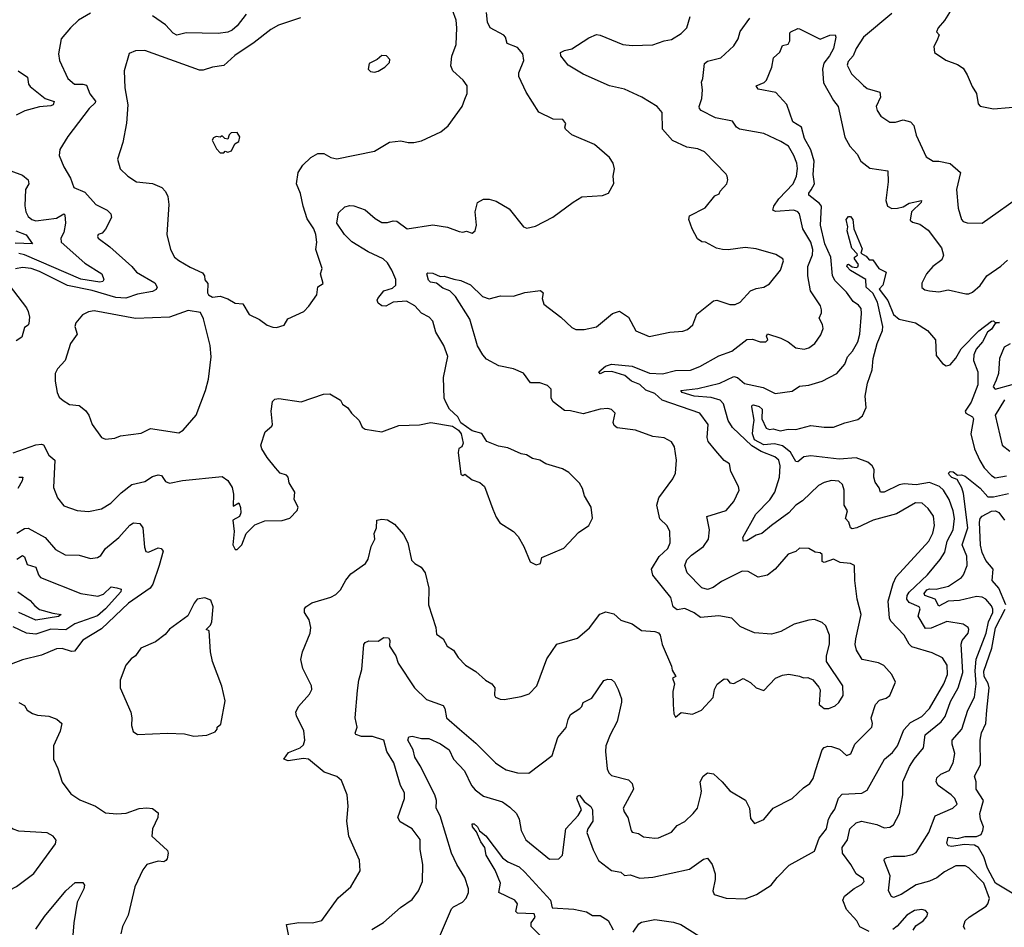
# Model space of a CAD drawing. Extents: x 1245432 to 1420865, y 606325 to 671314.
# Tile 271 of 382: x 1363590 to 1368823, y 641081 to 645908. Entities that reach past the tile are written whole.
import ezdxf

# ---------------------------------------------------------------- set-up
doc = ezdxf.new("R2010")
doc.units = 0

msp = doc.modelspace()

# ---------------------------------------------------------------- linework, layer by layer
at = {"layer": '0CON20XD'}
for points in [[(1368885, 646552.9), (1368817.8, 646415), (1368814, 646335), (1368740.6, 646225), (1368666.7, 646083.3), (1368628.1, 646031.9), (1368531.9, 645945), (1368506.2, 645903.8), (1368472, 645865), (1368463.3, 645843.3), (1368476.4, 645826.4), (1368465.4, 645794.6), (1368449.4, 645765), (1368452.9, 645732.9), (1368512.3, 645692.3), (1368575, 645668.8), (1368605, 645650), (1368626.2, 645615), (1368651.7, 645551.7), (1368676.2, 645515), (1368685, 645460), (1368695, 645446.7), (1368765, 645433.8), (1368931.7, 645448.3)], [(1365082.5, 645917.5), (1364965, 645877.8), (1364925, 645855.6), (1364835, 645785.6), (1364732.7, 645717.3), (1364675, 645663.1), (1364615, 645655.6), (1364565, 645638.6), (1364545, 645639.4), (1364255, 645743.8), (1364205, 645741.2), (1364171.7, 645728.3), (1364145.7, 645635), (1364148.9, 645545), (1364164.5, 645454.5), (1364157.7, 645357.7), (1364137.1, 645255), (1364108.8, 645165), (1364124, 645115), (1364164.5, 645074.5), (1364211.2, 645045), (1364295, 645035.8), (1364345, 645014.2), (1364365, 644993.8), (1364377.6, 644967.6), (1364381.4, 644925), (1364371.1, 644765), (1364391.1, 644685), (1364412.9, 644645), (1364435, 644626.9), (1364495, 644590.5), (1364561.9, 644561.9), (1364572, 644545), (1364574.2, 644524.2), (1364590, 644505), (1364587.5, 644455), (1364593.6, 644443.6), (1364615, 644432.5), (1364655, 644436.7), (1364695, 644423.3), (1364735, 644400), (1364775, 644396.7), (1364809.7, 644339.7), (1364863.6, 644313.6), (1364905, 644282), (1364935, 644272), (1364955, 644270), (1364995, 644283.3), (1365015, 644316.2), (1365100, 644355), (1365125.7, 644384.3), (1365168.8, 644445), (1365173.9, 644486.1), (1365202.5, 644505), (1365188.8, 644555), (1365196.7, 644585), (1365164.2, 644685), (1365169.5, 644725), (1365162.9, 644765), (1365152.7, 644795), (1365118.4, 644848.4), (1365096.5, 644915), (1365083, 644983), (1365060.9, 645035), (1365069.4, 645095), (1365095, 645133.8), (1365136.7, 645175), (1365175, 645196.7), (1365206.4, 645196.4), (1365244.2, 645174.2), (1365275, 645166.7), (1365475, 645208.8), (1365555, 645256), (1365615, 645263.8), (1365655, 645253.8), (1365685, 645253.8), (1365725, 645263.8), (1365828.9, 645311.1), (1365867.6, 645342.4), (1365942, 645445), (1365955.7, 645485), (1365968.1, 645515), (1365968, 645555), (1365946.6, 645586.6), (1365892.5, 645635), (1365882.1, 645662.1), (1365886.7, 645713.3), (1365908.8, 645775), (1365913.6, 645865), (1365909.1, 645905), (1365871.1, 646011.1)], [(1363555, 643604.5), (1363675, 643646.6), (1363705, 643650.7), (1363716.1, 643646.1), (1363745, 643591.2), (1363775.8, 643565.8), (1363769.1, 643419.1), (1363790.6, 643365), (1363825, 643322.9), (1363895, 643296.9), (1363955, 643292.2), (1364025, 643305.7), (1364074.6, 643335.4), (1364129.4, 643390.6), (1364185, 643435.5), (1364255, 643450.6), (1364295, 643477.8), (1364325, 643486.9), (1364342.5, 643482.5), (1364365, 643452.2), (1364385, 643443.3), (1364455, 643456.4), (1364665, 643477.5), (1364695, 643457.5), (1364718.8, 643418.8), (1364726.1, 643383.9), (1364725, 643320), (1364755, 643337.5), (1364764, 643314), (1364765.6, 643285), (1364758, 643265), (1364723.3, 643245), (1364730, 643185), (1364723.3, 643115), (1364735, 643090), (1364745, 643090), (1364770, 643115), (1364794.2, 643175.8), (1364839.5, 643220.5), (1364893, 643243), (1364985, 643243.8), (1365025, 643256.7), (1365063.6, 643296.4), (1365070, 643315), (1365048.8, 643355), (1365052, 643395), (1365022.5, 643445), (1365016.7, 643475), (1365007.5, 643485), (1364973.3, 643495), (1364950, 643525), (1364905, 643578.8), (1364875.8, 643625), (1364870.8, 643645), (1364893.8, 643715), (1364930, 643745), (1364933.3, 643755), (1364925.8, 643825), (1364932.5, 643877.5), (1364945, 643888.8), (1364967.1, 643892.9), (1365085, 643874.3), (1365205, 643916), (1365238.3, 643918.3), (1365294, 643884), (1365305, 643863.3), (1365333.9, 643843.9), (1365354.1, 643814.1), (1365393.3, 643775), (1365410.7, 643740.7), (1365425, 643730), (1365515, 643716.2), (1365605, 643749.4), (1365715, 643752), (1365775, 643766), (1365890, 643745), (1365922.5, 643725), (1365936.7, 643705), (1365946.7, 643655), (1365940, 643635), (1365923, 643627), (1365920, 643605), (1365935, 643490), (1365945, 643482.5), (1365955, 643490), (1365995, 643460), (1366035, 643446.7), (1366060, 643425), (1366103.8, 643305), (1366121.4, 643261.4), (1366141.7, 643231.7), (1366213.8, 643185), (1366238.3, 643158.3), (1366270, 643105), (1366302.5, 643025), (1366335, 643008.8), (1366357.5, 643015), (1366365, 643047.5), (1366482.3, 643097.7), (1366560.5, 643179.5), (1366615, 643217.5), (1366633.6, 643256.4), (1366626.7, 643315), (1366591.2, 643375), (1366581.2, 643415), (1366565, 643443.3), (1366509.1, 643499.1), (1366475, 643519.2), (1366386.7, 643545), (1366355, 643564.2), (1366315, 643574.3), (1366283, 643593), (1366255, 643598.8), (1366185, 643631.2), (1366135, 643640), (1366072.5, 643665), (1366046.1, 643706.1), (1365995, 643721.2), (1365935, 643763.3), (1365919.2, 643795), (1365875, 643836.2), (1365855, 643873.8), (1365845.7, 643895), (1365843.1, 644005), (1365865.8, 644115.8), (1365844.2, 644175), (1365801.2, 644245), (1365785.7, 644305), (1365765.6, 644325), (1365726, 644346), (1365690.6, 644385), (1365645, 644411.1), (1365575, 644404.8), (1365535, 644383.2), (1365515, 644386.5), (1365495, 644400.2), (1365490, 644415), (1365493.5, 644425), (1365525.4, 644464.6), (1365571.1, 644478.9), (1365589.6, 644495), (1365588.8, 644525), (1365568.2, 644575), (1365544.4, 644615), (1365521.9, 644635), (1365442.6, 644672.6), (1365355, 644725.5), (1365316.7, 644765), (1365276, 644825), (1365285, 644880), (1365318.6, 644911.4), (1365345, 644918.6), (1365365, 644917.5), (1365425, 644896.9), (1365479.3, 644849.3), (1365515, 644828.9), (1365545, 644829.4), (1365575, 644838.6), (1365595, 644835.8), (1365650, 644795), (1365785, 644815.8), (1365863.7, 644803.7), (1365925, 644781.2), (1365945, 644777.5), (1365965, 644783.3), (1365995, 644772), (1366010, 644785), (1366018, 644815), (1366011.4, 644885), (1366023.3, 644935), (1366055, 644952.5), (1366085, 644953.8), (1366123, 644943), (1366191.5, 644901.5), (1366266.7, 644805), (1366285, 644799.2), (1366331.3, 644808.7), (1366423.6, 644856.4), (1366532.1, 644937.9), (1366577.5, 644965), (1366687.7, 644972.3), (1366720, 644985), (1366747, 645037), (1366743.8, 645075), (1366751.2, 645115), (1366744.1, 645144.1), (1366724.2, 645174.2), (1366645, 645244), (1366524.4, 645295), (1366491.2, 645325), (1366487.5, 645335), (1366493.3, 645355), (1366476.9, 645376.9), (1366425, 645379.1), (1366348.7, 645415), (1366281.5, 645521.5), (1366242, 645605), (1366242.5, 645625), (1366269.3, 645690.7), (1366263.8, 645725), (1366235, 645759.4), (1366180.7, 645780.7), (1366171.4, 645815), (1366162.5, 645825), (1366091.1, 645865), (1366075.5, 645895), (1366071.1, 645945)], [(1363965, 645942.3), (1363902.9, 645905), (1363859.4, 645865), (1363809.2, 645805), (1363796, 645725), (1363800.7, 645690.7), (1363845, 645594), (1363881.2, 645565), (1363925, 645565.4), (1363945, 645558.8), (1363962.9, 645512.9), (1363992.1, 645475), (1363990, 645465), (1363959.2, 645435), (1363844.6, 645285.4), (1363803, 645217), (1363798.8, 645185), (1363823.8, 645125), (1363859.2, 645065), (1363876.9, 645015), (1363935, 644990), (1363993.8, 644925), (1364053.7, 644893.7), (1364074.4, 644875), (1364077.3, 644855), (1364046.5, 644793.5), (1364027.3, 644772.7), (1364007.5, 644765), (1364003.3, 644755), (1364007.5, 644745), (1364069.4, 644699.4), (1364185, 644594), (1364210, 644565), (1364307.6, 644507.6), (1364319.5, 644485), (1364315, 644473.1), (1364295, 644461.5), (1364215, 644448), (1364154, 644426), (1364100.5, 644430.5), (1363975, 644468), (1363843.6, 644493.6), (1363695, 644568.4), (1363650, 644585), (1363605, 644590), (1363566.7, 644583.3)], [(1364792.6, 645937.4), (1364744.8, 645875), (1364719, 645851), (1364695, 645840.7), (1364645, 645833.2), (1364475, 645837.1), (1364425, 645825.4), (1364405, 645836.2), (1364365, 645880.9), (1364295, 645928.6)], [(1366748.8, 643748.8), (1366744.7, 643765), (1366755.6, 643815), (1366735, 643834.2), (1366715, 643838.9), (1366675, 643835.4), (1366585, 643810.8), (1366516.9, 643826.9), (1366485, 643828.2), (1366424.5, 643875), (1366414.4, 643895), (1366415, 643942.5), (1366395, 643961.4), (1366355, 643975.4), (1366305, 643975.6), (1366268.3, 644028.3), (1366215, 644050), (1366137, 644067), (1366071.7, 644101.7), (1366050.5, 644125), (1366023, 644173), (1365982.9, 644315), (1365905.5, 644435), (1365876.7, 644465), (1365839.2, 644479.2), (1365805.7, 644505.7), (1365772.4, 644512.4), (1365761.8, 644521.8), (1365753.8, 644556.2), (1365759.3, 644560.7), (1365785, 644559.2), (1365825, 644541.5), (1365845, 644542.9), (1365896.7, 644526.7), (1365935, 644520.6), (1365985, 644498.1), (1366050, 644435), (1366085, 644423.5), (1366145, 644439.1), (1366215, 644437.9), (1366275, 644456.7), (1366357, 644467), (1366372.5, 644455), (1366366, 644425), (1366376, 644395), (1366466.7, 644325), (1366525, 644270), (1366545, 644260), (1366590.7, 644259.3), (1366655, 644273.8), (1366740, 644345), (1366777, 644357), (1366825, 644326.2), (1366865, 644252.5), (1366935, 644222.5), (1367045, 644245.8), (1367115, 644251.4), (1367139.3, 644260.7), (1367167.1, 644285), (1367188.1, 644341.9), (1367278, 644412), (1367295, 644415.6), (1367365, 644392.1), (1367392.5, 644392.5), (1367418.8, 644405), (1367475, 644465.6), (1367505, 644478.5), (1367545, 644485.7), (1367575, 644502.5), (1367633.1, 644575), (1367650, 644625), (1367645.6, 644635.6), (1367608.7, 644658.7), (1367505, 644688.9), (1367446.4, 644696.4), (1367355, 644682.9), (1367325, 644684.6), (1367293.1, 644693.1), (1367235, 644724), (1367215, 644726), (1367192.7, 644742.7), (1367163.3, 644795), (1367146.7, 644845), (1367150, 644865), (1367232.6, 644907.4), (1367285, 644970), (1367308.3, 644981.7), (1367312.5, 644995), (1367347.5, 645035), (1367353.3, 645055), (1367350, 645075), (1367345, 645086.7), (1367228.8, 645205), (1367195, 645220.6), (1367135, 645229.5), (1367060, 645265), (1367005.8, 645325), (1367004.1, 645414.1), (1366978.8, 645445), (1366896.9, 645495), (1366805, 645538), (1366725, 645556.5), (1366585, 645616.9), (1366505.4, 645665.4), (1366466.2, 645715), (1366465, 645732.5), (1366485, 645744.2), (1366525, 645752.7), (1366615, 645810.9), (1366655, 645828.5), (1366675, 645825.5), (1366795, 645775.5), (1366845, 645769.5), (1366955, 645774.5), (1367014.6, 645795.4), (1367055, 645801.9), (1367106.1, 645833.9), (1367135.7, 645865), (1367154.2, 645925)], [(1366825, 641864.3), (1366845.6, 641845), (1366852.2, 641815), (1366797.1, 641715), (1366802.5, 641695), (1366822, 641665), (1366839.2, 641595), (1366845.7, 641585.7), (1366878.9, 641578.9), (1366905, 641561.4), (1366965, 641554.3), (1366985, 641556.9), (1367055, 641586.7), (1367085, 641622), (1367125, 641642.5), (1367170, 641685), (1367192.5, 641715), (1367209.4, 641785), (1367212.9, 641805), (1367206.9, 641855), (1367222.5, 641885), (1367245, 641902), (1367276.8, 641896.8), (1367324, 641855), (1367365, 641806.9), (1367446.7, 641756.7), (1367468.6, 641715), (1367475, 641660), (1367495, 641632.5), (1367545, 641653.8), (1367595, 641713.5), (1367696, 641765), (1367755, 641822), (1367788.8, 641845), (1367807.8, 641872.2), (1367819.5, 641915), (1367854.4, 642025), (1367865, 642036.9), (1367885, 642043.3), (1367905, 642041.5), (1367947.6, 642027.6), (1367984.5, 641994.5), (1368007.4, 642002.6), (1368029.5, 642055), (1368118.5, 642145), (1368122.5, 642165), (1368116.4, 642195), (1368138.1, 642265), (1368160.6, 642289.4), (1368195, 642298.6), (1368215, 642314.2), (1368244.4, 642385), (1368225.6, 642425), (1368183.4, 642473.4), (1368155, 642486.8), (1368068, 642505), (1368037.9, 642555), (1368031.3, 642585), (1368033.3, 642615), (1368063.1, 642745), (1368041.5, 642825), (1368028.9, 642925), (1368027.5, 643005), (1368005, 643016), (1367950.3, 643020.3), (1367915, 643037.8), (1367865, 643020.5), (1367855.6, 643025.6), (1367855, 643040), (1367855, 643063.3), (1367845, 643072.5), (1367817.5, 643075), (1367785, 643095.8), (1367735, 643096.2), (1367715, 643080), (1367674.6, 643065.4), (1367605, 642985.6), (1367565, 642952.5), (1367515, 642941.9), (1367462.3, 642972.3), (1367430, 642975), (1367320.6, 642919.4), (1367275, 642886.9), (1367245, 642877.1), (1367215, 642886.7), (1367137.8, 642965), (1367124.6, 643004.6), (1367136.2, 643035), (1367160.3, 643059.7), (1367225, 643105.4), (1367250.8, 643145), (1367256.4, 643195), (1367242, 643265), (1367345, 643297.8), (1367385.6, 643344.4), (1367413.8, 643405), (1367410.8, 643425), (1367368.8, 643505), (1367362.5, 643545), (1367335, 643563.8), (1367290, 643615), (1367249.6, 643665), (1367244.5, 643685), (1367248.5, 643755), (1367205, 643814.3), (1367005, 643884.7), (1366965, 643919.2), (1366917.7, 643937.7), (1366885, 643968.1), (1366842, 643985), (1366805.6, 644015.6), (1366737.1, 644037.1), (1366696, 644034), (1366675, 644023.9), (1366668.1, 644035), (1366702.5, 644065), (1366735, 644075.4), (1366845, 644065.2), (1366937.4, 644027.4), (1367006.4, 644023.6), (1367075, 644042.4), (1367155, 644043.4), (1367205, 644062.5), (1367305, 644120.4), (1367374.8, 644145.2), (1367455, 644206.9), (1367485, 644207.9), (1367526.3, 644193.7), (1367555, 644194.3), (1367566.2, 644205), (1367560, 644225), (1367565, 644236.7), (1367635, 644214.3), (1367674.4, 644194.4), (1367715, 644162.9), (1367760, 644155), (1367785, 644163.1), (1367815.7, 644185), (1367848.3, 644231.7), (1367860, 644265), (1367857.3, 644287.3), (1367839.5, 644319.5), (1367852.4, 644347.6), (1367852.2, 644365), (1367845.6, 644385), (1367793.8, 644465), (1367778.2, 644545), (1367779.2, 644595), (1367803.4, 644656.6), (1367804.8, 644685), (1367794, 644725), (1367752.5, 644795), (1367734.6, 644874.6), (1367725, 644886.4), (1367705, 644895.3), (1367606.8, 644886.8), (1367592.5, 644895), (1367598.9, 644915), (1367625.4, 644955), (1367701.5, 645035), (1367718.8, 645075), (1367723.7, 645116.3), (1367719.6, 645145), (1367703.8, 645185), (1367675.6, 645235), (1367635, 645260.4), (1367545, 645302.5), (1367415, 645325.6), (1367399.2, 645335), (1367377.9, 645367.9), (1367288.8, 645385), (1367211.2, 645425), (1367202.5, 645435), (1367200.6, 645445), (1367215, 645487.5), (1367219, 645535), (1367212.9, 645575), (1367220.4, 645595), (1367229.2, 645675), (1367245, 645686.9), (1367316.2, 645703.8), (1367385, 645769.2), (1367408, 645805), (1367419.7, 645845), (1367470.9, 645915)], [(1368225, 645940.5), (1368075.5, 645815), (1368035.6, 645755), (1368020.6, 645715), (1367993.9, 645685), (1367988.5, 645665), (1368010.4, 645620.4), (1368075, 645556.7), (1368095, 645542.2), (1368161.9, 645521.9), (1368165.5, 645495), (1368142.2, 645445), (1368147.1, 645425), (1368167.5, 645395), (1368215, 645362.9), (1368245, 645363.1), (1368285, 645374.3), (1368325, 645364), (1368342.5, 645345), (1368355, 645293.3), (1368407.5, 645177.5), (1368445, 645154.2), (1368475, 645154.3), (1368535, 645142.9), (1368590, 645095), (1368568.6, 645005), (1368578.6, 644905), (1368595.8, 644845), (1368605, 644834.2), (1368625, 644827.1), (1368705, 644825.7), (1368931.4, 644985)], [(1365815, 641018), (1365885, 641178.1), (1365895, 641190), (1365943.3, 641215), (1365962.5, 641235), (1365974.5, 641265), (1365975.4, 641285), (1365956, 641345), (1365912.7, 641415), (1365885, 641474.2), (1365824, 641674), (1365803.3, 641715), (1365804.6, 641755), (1365795.9, 641785), (1365718.9, 641938.9), (1365690, 641985), (1365680.8, 642025), (1365652.8, 642075), (1365657.3, 642092.7), (1365675, 642096.3), (1365725, 642084.6), (1365765, 642083.9), (1365826.3, 642056.4), (1365872.1, 642025), (1365895.6, 641975), (1365953.2, 641913.2), (1365991.2, 641835), (1366011.1, 641811.1), (1366055, 641778.7), (1366155, 641748.2), (1366195, 641720), (1366230, 641685), (1366244.5, 641655.5), (1366255, 641596.2), (1366280, 641545), (1366405, 641443.5), (1366455, 641444.3), (1366475, 641463.8), (1366491.7, 641605), (1366558.5, 641675), (1366575.7, 641705), (1366551.4, 641765), (1366555, 641777.5), (1366565, 641783.3), (1366590.2, 641750.2), (1366625, 641723.8), (1366634.5, 641704.5), (1366635.2, 641645), (1366609.1, 641605), (1366604.6, 641585), (1366637.8, 641492.2), (1366665.5, 641435), (1366735, 641382.7), (1366784.3, 641374.3), (1366805, 641355.8), (1366835, 641360), (1366885, 641341.5), (1366955, 641346.4), (1367149.5, 641390.5), (1367225, 641442.9), (1367245, 641448.6), (1367270.4, 641415), (1367285.5, 641365), (1367286.2, 641335), (1367274.2, 641274.2), (1367281.2, 641255), (1367345, 641235.5), (1367445, 641232.5), (1367505.3, 641254.7), (1367583.3, 641305), (1367615, 641346.2), (1367679.7, 641410.3), (1367813.6, 641486.4), (1367840, 641555), (1367877.5, 641605), (1367889.3, 641655), (1367901.8, 641678.2), (1367921.7, 641708.3), (1367942.5, 641767.5), (1367962.2, 641787.8), (1368065.3, 641794.7), (1368095, 641810.6), (1368185.8, 641974.2), (1368229, 642011), (1368254.8, 642045.2), (1368289, 642131), (1368325, 642170.5), (1368385, 642202.5), (1368425, 642243.6), (1368501.4, 642375), (1368520.8, 642425), (1368520.4, 642475), (1368495, 642514.4), (1368440.5, 642540.5), (1368332.4, 642572.4), (1368317, 642587), (1368290.5, 642635), (1368219.2, 642709.2), (1368212.9, 642725), (1368206.1, 642815), (1368231.7, 642908.3), (1368248.2, 642945), (1368422.5, 643135), (1368442.9, 643177.1), (1368452.8, 643217.2), (1368447.4, 643267.4), (1368418.6, 643308.6), (1368386.8, 643336.8), (1368351.9, 643338.1), (1368249.8, 643280.2), (1368125.8, 643245), (1368039.4, 643205), (1368015, 643200.4), (1368005.5, 643205.5), (1367996.9, 643235), (1367978.5, 643255), (1367988.9, 643295), (1367971.5, 643325), (1367972.2, 643405), (1367962.5, 643435), (1367943.3, 643453.3), (1367905, 643457.1), (1367865, 643446.4), (1367835, 643430), (1367750.7, 643349.3), (1367714.7, 643325), (1367678.7, 643285), (1367585, 643216.9), (1367535, 643175.7), (1367505, 643165.6), (1367455, 643136), (1367437.5, 643135), (1367434, 643154), (1367502.5, 643277.5), (1367576.9, 643353.1), (1367603.3, 643395), (1367627.9, 643475), (1367631, 643535), (1367624, 643565), (1367602.9, 643582.9), (1367531.2, 643611.2), (1367481.9, 643641.9), (1367379.1, 643739.1), (1367355.4, 643775.4), (1367330, 643865), (1367313.2, 643883.2), (1367265, 643898.4), (1367175, 643904.8), (1367111.4, 643925), (1367104, 643935), (1367195, 643946.1), (1367312, 643975), (1367385, 644010.5), (1367404.6, 644004.6), (1367441.8, 643971.8), (1367541, 643951), (1367605, 643920), (1367695, 643931.5), (1367735, 643958.5), (1367785, 643964.4), (1367855, 643985.6), (1367932.9, 644025), (1367975.3, 644074.7), (1367989.4, 644115), (1368015.6, 644145), (1368045.4, 644195), (1368056.1, 644235), (1368064.6, 644345), (1368061.7, 644371.7), (1368048.9, 644388.9), (1368019.3, 644409.3), (1367985, 644459.1), (1367925, 644518.9), (1367910.3, 644545), (1367901.6, 644645), (1367868.7, 644715), (1367846.5, 644815), (1367852, 644915), (1367840.5, 644930.5), (1367783.8, 644975), (1367783.8, 644985), (1367797.2, 645002.8), (1367814.7, 645035), (1367807.7, 645085), (1367813.4, 645155), (1367795.4, 645215.4), (1367761, 645275), (1367745.2, 645335.2), (1367698.8, 645365), (1367667.3, 645457.3), (1367609.5, 645519.5), (1367515, 645538.8), (1367503.8, 645555), (1367547.4, 645572.6), (1367560, 645585), (1367587.1, 645655), (1367596, 645704), (1367630, 645735), (1367645, 645770), (1367675, 645776.7), (1367682.5, 645795), (1367682.9, 645837.1), (1367688, 645842), (1367725, 645860), (1367735, 645858.6), (1367845, 645804.3), (1367895, 645825.6), (1367925, 645826.7), (1367927.5, 645815), (1367915.5, 645755), (1367894.4, 645715), (1367863.9, 645676.1), (1367856.8, 645645), (1367862.4, 645572.4), (1367915, 645477.1)], [(1365475, 645627.5), (1365495, 645633.3), (1365530, 645655), (1365555, 645680), (1365557.5, 645695), (1365540, 645715), (1365515, 645717.5), (1365490, 645695), (1365447.5, 645675), (1365442.5, 645645), (1365455, 645632.5), (1365475, 645627.5)], [(1363580.6, 645635), (1363631.2, 645601.2), (1363637.1, 645565), (1363645, 645551.8), (1363725, 645488.8), (1363772.3, 645472.3), (1363767.1, 645455), (1363755, 645449.1), (1363695, 645444), (1363616.6, 645423.4), (1363571.1, 645398.9)], [(1367915, 645477.1), (1367940.5, 645445), (1367975, 645282.9), (1368002.3, 645235), (1368041.6, 645191.6), (1368060, 645155), (1368107.6, 645117.6), (1368204.4, 645104.4), (1368205.4, 645044.6), (1368193.3, 644945), (1368202.5, 644915), (1368225, 644903.1), (1368255, 644904.4), (1368285, 644912.3), (1368318, 644932), (1368383.8, 644945), (1368381.8, 644935), (1368329.4, 644885), (1368322.1, 644842.1), (1368335, 644830), (1368375, 644820.4), (1368418, 644788), (1368490, 644695), (1368500.7, 644655), (1368490.3, 644629.8), (1368444.2, 644595), (1368409.2, 644555), (1368384.2, 644505.8), (1368385, 644482.5), (1368401.2, 644471.2), (1368425, 644466), (1368475, 644460.6), (1368525, 644471.1), (1368619.5, 644449.5), (1368635, 644448.8), (1368655, 644458), (1368695.3, 644494.7), (1368730, 644545), (1368805, 644595.8), (1368841.1, 644628.9)], [(1364675, 645200), (1364682.5, 645207.5), (1364695, 645202.5), (1364715, 645210), (1364733.6, 645246.4), (1364755, 645260), (1364760, 645285), (1364745, 645306.7), (1364713.9, 645306.1), (1364702.5, 645295), (1364695, 645272.5), (1364680, 645275), (1364665, 645290), (1364655, 645282.5), (1364633, 645287), (1364620, 645280), (1364613.3, 645266.7), (1364635, 645220), (1364655, 645200), (1364675, 645200)], [(1363495, 645121.4), (1363605, 645081.1), (1363634.4, 645055), (1363638.6, 645035), (1363620.7, 645005), (1363617.6, 644917.6), (1363622.7, 644885), (1363635, 644860.5), (1363653.3, 644845), (1363675, 644837.2), (1363785, 644852.6), (1363825, 644874.4), (1363830, 644870), (1363832.5, 644825), (1363824.6, 644775.4), (1363807.5, 644745), (1363810, 644725), (1363935, 644612.7), (1364026.9, 644555), (1364037.1, 644525), (1364031.9, 644515), (1364015, 644510.7), (1363915, 644527.3), (1363615, 644657.2), (1363585, 644664.1)], [(1367487.9, 643742.1), (1367493.2, 643776.8), (1367481.5, 643848.5), (1367482.5, 643857.5), (1367490.6, 643859.4), (1367520.5, 643850.5), (1367535.5, 643835.5), (1367534.2, 643785), (1367557.5, 643735), (1367575, 643727.5), (1367595, 643731.2), (1367631.7, 643721.7), (1367675, 643729.6), (1367715, 643728.2), (1367795, 643750), (1367865, 643740), (1367915, 643740.4), (1367975, 643763.9), (1368045, 643781.5), (1368068.8, 643801.2), (1368088.2, 643845), (1368083.2, 643905), (1368095.3, 643974.7), (1368120.3, 644045), (1368126.3, 644105), (1368146.7, 644185), (1368176.2, 644253.8), (1368178.3, 644275), (1368149.1, 644405), (1368123.7, 644453.7), (1368088.8, 644485), (1368087.5, 644525), (1368005, 644574.3), (1367986.7, 644595), (1367990, 644605), (1367995, 644607.5), (1368015, 644593.3), (1368035, 644588.8), (1368045, 644593.3), (1368047.5, 644605), (1368026.7, 644635), (1368027.5, 644645), (1368042.5, 644655), (1368041.7, 644661.7), (1368012.4, 644692.4), (1367988.2, 644785), (1367990.9, 644805), (1367982.8, 644845), (1367995, 644861.1), (1368005, 644860), (1368017.7, 644845), (1368023.8, 644795), (1368068.3, 644688.3), (1368060, 644665), (1368089.4, 644649.4), (1368105, 644630), (1368125, 644630), (1368156.7, 644585), (1368195.8, 644565), (1368176.9, 644495), (1368158.8, 644475), (1368205, 644413.6), (1368235, 644339.6), (1368264.1, 644314.1), (1368352, 644295), (1368414.6, 644254.6), (1368457.5, 644205), (1368461.2, 644121.2), (1368495, 644078.8), (1368515, 644066.7), (1368535, 644072.5), (1368565, 644107.5), (1368593.8, 644156.2), (1368687.3, 644252.7), (1368755, 644303.3), (1368765, 644306.2), (1368775, 644297.5), (1368797, 644297), (1368775, 644292.5), (1368755, 644260.8), (1368734.6, 644245.4), (1368708.2, 644195), (1368673.9, 644156.1), (1368661, 644125), (1368658.8, 644095), (1368683.4, 644035), (1368682.3, 643965), (1368646.5, 643873.5), (1368614.6, 643825), (1368619.4, 643815), (1368654.4, 643795), (1368660, 643785), (1368645.7, 643705), (1368665.3, 643625), (1368692.5, 643562.5), (1368716.7, 643525), (1368755, 643483.1), (1368775, 643471.1), (1368835, 643482.4)], [(1363569.1, 644785), (1363623.5, 644763.5), (1363657.1, 644715), (1363565, 644719.4)], [(1363533.3, 644495), (1363626.2, 644375), (1363635.4, 644355), (1363641.5, 644325), (1363637.9, 644292.1), (1363635, 644283.3), (1363615, 644270.8), (1363600.4, 644219.6), (1363570.4, 644199.6)], [(1364046.1, 643676.1), (1364095, 643682.5), (1364125, 643694.2), (1364235, 643709.2), (1364285, 643732.9), (1364435, 643710), (1364458.8, 643725), (1364528, 643805), (1364577.5, 643935), (1364593.3, 643995), (1364607.8, 644115), (1364602.2, 644175), (1364567.3, 644317.3), (1364550.7, 644350.7), (1364485, 644361.4), (1364385, 644325.8), (1364205, 644317.5), (1363985, 644358.5), (1363955, 644353.1), (1363922.8, 644337.2), (1363888.1, 644295), (1363883.1, 644275), (1363895.8, 644235), (1363859.5, 644185), (1363832, 644095), (1363790.2, 644049.8), (1363778.8, 644025), (1363777.3, 643985), (1363788.5, 643925), (1363800.2, 643900.2), (1363821.4, 643881.4), (1363855, 643861.1), (1363905, 643855.5), (1363938.8, 643828.8), (1363957.5, 643805), (1363975, 643753.8), (1364025, 643686.2), (1364046.1, 643676.1)], [(1368855, 644183.5), (1368823.1, 644165), (1368797.3, 644105), (1368792.3, 644025), (1368780.4, 643989.6), (1368763.8, 643955), (1368775, 643941.8), (1368865, 643967.6)], [(1368824.8, 643885.2), (1368774.6, 643805), (1368811.4, 643645), (1368853.1, 643613.1)], [(1365021.1, 641025), (1365007.5, 641095), (1365073.2, 641106.8), (1365145.6, 641104.4), (1365195, 641116), (1365282.6, 641237.4), (1365350, 641295), (1365399.2, 641380.8), (1365395, 641437.5), (1365338.8, 641565), (1365328, 641645), (1365335.8, 641725), (1365330.6, 641785), (1365300.7, 641860.7), (1365275, 641881.9), (1365207.5, 641905), (1365123.8, 641975), (1365098.1, 641978.1), (1365016.1, 641966.1), (1364994.1, 641975), (1365019.1, 642010.9), (1365080.8, 642035), (1365098.6, 642051.4), (1365104.3, 642075), (1365100, 642125), (1365060.6, 642205), (1365058.1, 642225), (1365071.4, 642255), (1365129.1, 642320.9), (1365142, 642345), (1365141.2, 642365), (1365095, 642457.5), (1365083.8, 642505), (1365093.3, 642545), (1365133.8, 642645), (1365137.5, 642675), (1365128.8, 642715), (1365103.8, 642755), (1365103.6, 642773.6), (1365110, 642785), (1365143.2, 642806.8), (1365243.8, 642836.2), (1365269.8, 642850.2), (1365294.6, 642875.4), (1365323.3, 642926.7), (1365350, 642960), (1365427.5, 643015), (1365441.7, 643038.3), (1365458, 643105), (1365478, 643145), (1365474.2, 643175), (1365486.2, 643205), (1365487.5, 643245), (1365515, 643252), (1365545, 643247.5), (1365581.2, 643225), (1365628.8, 643168.8), (1365652, 643125), (1365673, 643033), (1365690, 643015), (1365723.8, 642995), (1365744, 642965), (1365763.9, 642883.9), (1365762, 642795), (1365802, 642675), (1365805, 642640), (1365841.2, 642615), (1365861.2, 642575), (1365895.8, 642555), (1365920, 642515), (1365958.8, 642475), (1366015, 642441.2), (1366065, 642395.8), (1366098.8, 642375), (1366116, 642355), (1366114, 642315), (1366118.8, 642305), (1366143, 642293), (1366165, 642291.4), (1366255, 642307.5), (1366297, 642323), (1366338, 642365), (1366392.1, 642507.9), (1366444.3, 642585.7), (1366555, 642618.8), (1366617.5, 642672.5), (1366673.5, 642746.5), (1366705, 642759.1), (1366747.5, 642747.5), (1366785, 642714.2), (1366845, 642694.2), (1366895, 642658.8), (1366965, 642653.8), (1366985.8, 642645.8), (1366993.3, 642635), (1367004, 642585), (1367055, 642470), (1367058.3, 642448.3), (1367077.5, 642415), (1367060, 642405), (1367070, 642375), (1367062, 642335), (1367062.9, 642265), (1367066.7, 642215), (1367075, 642197.5), (1367105, 642222.5), (1367165, 642213.3), (1367214.1, 642235.9), (1367275, 642302.5), (1367283.3, 642345), (1367297, 642373), (1367335, 642402.5), (1367350, 642400), (1367365, 642380), (1367385, 642376.7), (1367435, 642403.3), (1367475, 642382.5), (1367503.9, 642353.9), (1367545, 642340), (1367606.7, 642405), (1367645, 642422), (1367677.3, 642427.3), (1367735, 642416.7), (1367755, 642406.7), (1367779.3, 642409.3), (1367805, 642397.5), (1367837.7, 642357.7), (1367843.6, 642343.6), (1367840, 642265), (1367865, 642244.2), (1367890, 642245), (1367925, 642258.8), (1367944.1, 642275.9), (1367966.8, 642313.2), (1367965.6, 642365.6), (1367878.6, 642495), (1367878.9, 642525), (1367893.7, 642586.3), (1367894.5, 642635), (1367875, 642683.8), (1367855, 642702), (1367815, 642717.1), (1367785, 642714.2), (1367707, 642693), (1367635.6, 642654.4), (1367585, 642640), (1367495, 642647.5), (1367445, 642668.8), (1367419.5, 642679.5), (1367375, 642724), (1367305, 642736.7), (1367207.8, 642727.8), (1367175, 642752.9), (1367125, 642775.7), (1367085, 642769.2), (1367063.8, 642785), (1367050, 642835), (1366955, 642954.2), (1366948.2, 642985), (1366988.1, 643051.9), (1367035, 643094.3), (1367046.9, 643125), (1367045.5, 643185.5), (1367030.8, 643215), (1366992.4, 643252.4), (1366975.6, 643325), (1366987.5, 643365), (1367061.9, 643465), (1367075.6, 643495), (1367080.6, 643565), (1367070, 643635), (1367055, 643661.9), (1367015, 643683.1), (1366955, 643690), (1366862.5, 643725), (1366765, 643736.9), (1366748.8, 643748.8)], [(1368105, 641059.1), (1368055, 641082.5), (1368040, 641115), (1367984.7, 641174.7), (1367965.5, 641225), (1367973, 641247), (1368025, 641286.7), (1368065, 641308.6), (1368078.6, 641325), (1368075, 641339.2), (1368035, 641364.4), (1368007.7, 641415), (1367962.4, 641475), (1367960.8, 641505), (1367990.6, 641545), (1368002.1, 641605), (1368035, 641635.6), (1368065, 641645.5), (1368145, 641627.1), (1368185, 641609.4), (1368215, 641613.1), (1368234, 641625), (1368265.6, 641685), (1368283.6, 641785), (1368283.1, 641855), (1368320, 641935), (1368344.4, 641975.6), (1368393.5, 642035), (1368402.9, 642105), (1368486.8, 642173.2), (1368508.6, 642201.4), (1368538, 642282), (1368578.5, 642355), (1368602.4, 642435), (1368594.2, 642585.8), (1368600, 642605), (1368630.8, 642645), (1368635.4, 642665), (1368630.9, 642675), (1368605, 642692), (1368517.8, 642707.8), (1368435, 642670.8), (1368405, 642670), (1368366.2, 642735), (1368375.4, 642774.6), (1368370, 642785), (1368318.3, 642808.3), (1368305.2, 642825), (1368307.2, 642845), (1368317.7, 642862.3), (1368414.6, 642955), (1368482.7, 643037.3), (1368506.4, 643076.4), (1368519.1, 643135), (1368550.9, 643195), (1368558.5, 643255), (1368551.9, 643295), (1368529.5, 643355), (1368500.8, 643405), (1368478.7, 643425), (1368425, 643445.7), (1368355, 643434), (1368291.2, 643438.8), (1368265, 643433.2), (1368185, 643395.5), (1368165, 643394.4), (1368158.3, 643418.3), (1368137.3, 643447.3), (1368130.4, 643475), (1368132, 643515), (1368120.8, 643535), (1368098.5, 643555), (1368035, 643576.7), (1367945, 643569.8), (1367795, 643588.5), (1367757.6, 643582.4), (1367725, 643555.8), (1367715, 643558.6), (1367687.6, 643607.6), (1367645, 643640.4), (1367601.7, 643651.7), (1367545, 643646.4), (1367495, 643673.3), (1367483.9, 643705), (1367487.9, 643742.1)], [(1368615, 641068.9), (1368605.6, 641085), (1368614.7, 641115.3), (1368635.6, 641135), (1368726.9, 641193.1), (1368736.5, 641205), (1368744.4, 641234.4), (1368714.4, 641315), (1368635, 641396.2), (1368615, 641408), (1368565, 641408.1), (1368505, 641375.3), (1368465, 641343.8), (1368425, 641325.8), (1368355, 641306.2), (1368275, 641255.4), (1368235, 641239.2), (1368223.8, 641245), (1368207.5, 641275), (1368216.3, 641355), (1368184.2, 641435), (1368186.2, 641445), (1368198.1, 641451.9), (1368231.7, 641458.3), (1368295, 641458.4), (1368335, 641467.2), (1368355, 641478.8), (1368422.4, 641585), (1368456.3, 641673.7), (1368548.8, 641715), (1368573.3, 641735), (1368560, 641765), (1368540, 641785), (1368472.2, 641835), (1368460.8, 641855), (1368463.8, 641875), (1368486, 641895), (1368530.6, 641915), (1368552.2, 641955), (1368560.7, 642005), (1368545.4, 642055), (1368546.2, 642075), (1368596.6, 642135), (1368629.7, 642235), (1368665.2, 642304.8), (1368674.3, 642375), (1368669, 642445), (1368673.7, 642506.3), (1368726.9, 642645), (1368739.3, 642705), (1368761.6, 642755), (1368763, 642773), (1368755, 642790.9), (1368725, 642825.4), (1368705, 642836.6), (1368675, 642840.6), (1368585, 642818.5), (1368525, 642815.7), (1368475, 642787.7), (1368456.2, 642825), (1368401.5, 642845), (1368397.8, 642855), (1368412.1, 642875), (1368425, 642881.5), (1368461.5, 642878.5), (1368526.1, 642895), (1368595, 642941.5), (1368606.2, 642955), (1368625.9, 643005), (1368624.7, 643055), (1368599.6, 643115), (1368629.5, 643205), (1368607, 643387), (1368597.7, 643417.7), (1368572, 643462), (1368545, 643472.5), (1368532.5, 643485), (1368526.9, 643495), (1368534.7, 643505.3), (1368552.2, 643502.2), (1368575, 643486), (1368595, 643487.8), (1368615, 643480.5), (1368695, 643416.8), (1368735, 643370.8), (1368765, 643370.6), (1368845, 643387.8)], [(1363584.5, 643474.5), (1363605.4, 643475.4), (1363603.1, 643455), (1363579.7, 643415)], [(1368830.5, 642795), (1368793.7, 642883.7), (1368758.6, 642925), (1368764.4, 642985), (1368725, 643031.4), (1368705, 643073.8), (1368697.1, 643112.9), (1368690.7, 643235), (1368694.4, 643255), (1368705, 643266.7), (1368755, 643294), (1368776, 643296), (1368795, 643287.3), (1368824.2, 643245)], [(1363575, 643176.9), (1363615, 643202.2), (1363635, 643202.5), (1363725, 643152.9), (1363780.5, 643090.5), (1363830.7, 643060.7), (1363905, 643059.5), (1363965, 643042.2), (1364002.6, 643047.4), (1364021.2, 643058.8), (1364046.2, 643095), (1364116.2, 643153.8), (1364175, 643219.4), (1364195, 643232.5), (1364227.6, 643227.6), (1364244.3, 643205), (1364252.1, 643102.1), (1364259.5, 643079.5), (1364275, 643075.7), (1364325, 643098.5), (1364341.2, 643095), (1364351.4, 643081.4), (1364331.6, 643005), (1364296.5, 642905), (1364283.4, 642885), (1364167.9, 642805), (1364025, 642668.5), (1363925, 642608.2), (1363881.3, 642548.7), (1363865, 642546.8), (1363815, 642563.1), (1363785, 642562.1), (1363705, 642527.8), (1363605, 642502.5), (1363507.5, 642465)], [(1363575, 643039), (1363605, 643057.7), (1363615, 643050.8), (1363629.8, 643009.8), (1363675, 642996.4), (1363688.7, 642955), (1363700.8, 642940.8), (1363915, 642856.1), (1364005, 642841.3), (1364035, 642852.3), (1364075, 642890.9), (1364106.3, 642886.3), (1364129.6, 642879.6), (1364126.9, 642865), (1364046.4, 642773.6), (1364003, 642737), (1363882, 642695), (1363835, 642663.1), (1363755, 642666.3), (1363675, 642639.8), (1363625, 642644.7), (1363555, 642677.8)], [(1363580, 642865), (1363645, 642817.8), (1363669.6, 642789.6), (1363695, 642770.3), (1363765, 642750.7), (1363810, 642745), (1363795, 642733.6), (1363675, 642713.7), (1363585, 642754.4)], [(1364515, 642096.7), (1364585, 642103.3), (1364629.3, 642120.7), (1364640, 642135), (1364640, 642145), (1364658.3, 642161.7), (1364681.2, 642285), (1364663.9, 642363.9), (1364613.8, 642495), (1364603.8, 642545), (1364597, 642657), (1364580, 642665), (1364603, 642687), (1364610, 642705), (1364618, 642785), (1364605, 642820), (1364573, 642833), (1364532.5, 642825), (1364516.2, 642805), (1364483, 642737), (1364385, 642666), (1364362.4, 642637.6), (1364310.9, 642599.1), (1364233.8, 642565), (1364205.7, 642524.3), (1364182.3, 642507.7), (1364154, 642475), (1364123.3, 642395), (1364123.8, 642355), (1364180, 642225), (1364186, 642195), (1364184.1, 642154.1), (1364192.3, 642122.3), (1364216.2, 642106.2), (1364375, 642113.3), (1364465, 642110), (1364515, 642096.7)], [(1368927.9, 641225), (1368776, 641315), (1368734.6, 641395), (1368715.1, 641455), (1368686.4, 641505), (1368665, 641516.9), (1368609.4, 641520.6), (1368545, 641509.8), (1368524.7, 641514.7), (1368517.3, 641527.3), (1368525, 641559.6), (1368575, 641552.3), (1368615, 641564.4), (1368675, 641564.3), (1368699.6, 641575), (1368709.8, 641595), (1368712.7, 641615), (1368697.2, 641655), (1368693.4, 641685), (1368712.2, 641755), (1368673.8, 641815), (1368674.3, 641855), (1368665.3, 641885), (1368696.2, 641945), (1368694.5, 642075), (1368702.2, 642115), (1368724.8, 642165.2), (1368730.4, 642235), (1368742.3, 642355), (1368737.8, 642377.8), (1368716, 642415), (1368715, 642443.3), (1368757.2, 642565), (1368776.1, 642673.9), (1368827.2, 642772.8)], [(1365460.9, 641069.1), (1365523, 641107), (1365613.8, 641186.2), (1365675, 641229.2), (1365710, 641275), (1365731.4, 641325), (1365733.1, 641415), (1365718.9, 641495), (1365718.3, 641548.3), (1365675, 641604.2), (1365611.8, 641641.8), (1365599.4, 641665), (1365635.6, 641765), (1365634.2, 641795), (1365614.4, 641835), (1365578.5, 641955), (1365540.8, 642015), (1365525, 642076.7), (1365465, 642096.2), (1365406.2, 642096.2), (1365376.7, 642106.7), (1365373.6, 642113.6), (1365383.1, 642145), (1365372.9, 642195), (1365385, 642340), (1365391.5, 642395), (1365408.3, 642451.7), (1365419.2, 642585), (1365425, 642596), (1365445.9, 642604.1), (1365495, 642602.2), (1365525, 642621.8), (1365550.6, 642620.6), (1365556.9, 642606.9), (1365556, 642575), (1365588.6, 642525), (1365601.4, 642485), (1365688.9, 642355), (1365751.9, 642291.9), (1365840.4, 642260.4), (1365850, 642245), (1365857.8, 642195), (1365926.7, 642135), (1366015, 642060.6), (1366119.2, 641955), (1366151.9, 641931.9), (1366175, 641918.9), (1366235, 641901.9), (1366295, 641900), (1366420, 641995), (1366450.8, 642089.2), (1366495, 642143.3), (1366504.3, 642185), (1366518.1, 642211.9), (1366567.5, 642245), (1366577.5, 642255), (1366583.9, 642276.1), (1366631.2, 642298.8), (1366695, 642393.8), (1366715, 642400.8), (1366735, 642399.2), (1366751.2, 642385), (1366770, 642345), (1366788.6, 642295), (1366787.9, 642277.9), (1366766.2, 642175), (1366727.3, 642105), (1366704.5, 642045), (1366702.5, 642015), (1366712.6, 641922.6), (1366721.3, 641901.3), (1366735, 641888), (1366825, 641864.3)], [(1363585, 642276), (1363615, 642260), (1363630, 642235), (1363657.3, 642217.3), (1363685, 642208.6), (1363745, 642204.3), (1363787.4, 642187.4), (1363813.8, 642165), (1363805.5, 642124.5), (1363770, 642045), (1363768.6, 641975), (1363792.5, 641925), (1363815, 641853.3), (1363861.3, 641791.3), (1363908.7, 641758.7), (1363993.3, 641725), (1364045, 641690), (1364105, 641684.5), (1364155, 641688.2), (1364225, 641713.1), (1364265, 641715.6), (1364295, 641712), (1364325, 641690), (1364324.5, 641665), (1364295.6, 641605), (1364292.5, 641565), (1364375, 641488.8), (1364378.8, 641475), (1364373.8, 641445), (1364366.2, 641435), (1364355, 641429.2), (1364325, 641431.5), (1364265, 641413.8), (1364243.2, 641386.8), (1364201.9, 641295), (1364165.8, 641145), (1364135.8, 641085), (1364127.1, 641045)], [(1363485, 641264.3), (1363535, 641278.1), (1363572, 641298), (1363665, 641366), (1363780, 641525), (1363783.8, 641543.8), (1363766.7, 641565), (1363735, 641583.8), (1363585, 641592.2), (1363555, 641603.3), (1363492.2, 641642.2), (1363445, 641660), (1363385, 641652.5), (1363355, 641644.2), (1363335, 641631.2), (1363313.8, 641585), (1363326.2, 641535), (1363328.8, 641495), (1363350, 641425), (1363353.3, 641335), (1363347.5, 641315), (1363348.3, 641278.3), (1363365, 641270), (1363485, 641264.3)], [(1366365.9, 641025.9), (1366308.5, 641085), (1366308.5, 641105), (1366328.8, 641135), (1366325, 641152.5), (1366235.9, 641155.9), (1366226.7, 641165), (1366235.7, 641205), (1366222, 641225), (1366136.9, 641265), (1366146, 641316), (1366116.4, 641385), (1366069.5, 641465), (1366061.4, 641505), (1366040, 641535), (1366018.5, 641588.5), (1365996.7, 641615), (1365995, 641630), (1366005, 641631.1), (1366022.5, 641615), (1366033.2, 641593.2), (1366067.6, 641567.6), (1366155, 641450.9), (1366185, 641428.9), (1366245, 641401.9), (1366275, 641374.3), (1366410.8, 641225), (1366420, 641185), (1366535, 641176.4), (1366602.4, 641162.4), (1366635, 641143.3), (1366675, 641143.8), (1366717.5, 641117.5), (1366745, 641067.5)], [(1363675, 641071.5), (1363721.8, 641138.2), (1363834.6, 641275), (1363885, 641318.1), (1363925, 641318.8), (1363933.8, 641305), (1363930.8, 641285), (1363894.6, 641215), (1363877.9, 641105), (1363864.5, 640954.5)], [(1368338.8, 641065), (1368352.2, 641087.8), (1368391.2, 641115), (1368412, 641138), (1368416, 641155), (1368405, 641170), (1368385, 641176), (1368345, 641170), (1368305, 641145.6), (1368253, 641087), (1368230.2, 641069.8)], [(1366850.8, 641055), (1366881.1, 641098.9), (1366895, 641108.6), (1366965, 641121.8), (1367065, 641107.1), (1367104.7, 641094.7), (1367200, 641035)]]:
    msp.add_lwpolyline(points, dxfattribs=at)

doc.saveas('drawing.dxf')
